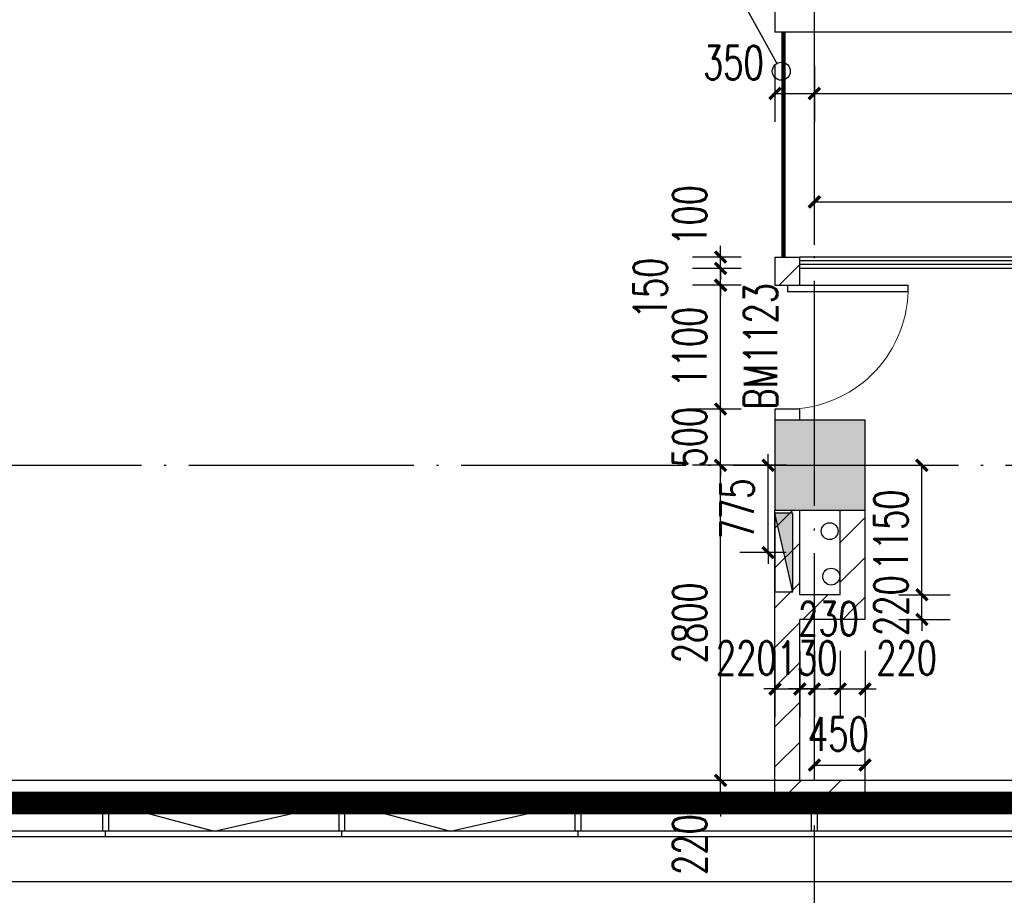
# Model space of a CAD drawing. Extents: x 797781 to 1255204, y 21234 to 1024248.
# Tile 433 of 656: x 923045 to 931796, y 468822 to 476603. Entities that reach past the tile are written whole.
import ezdxf

# ---------------------------------------------------------------- set-up
doc = ezdxf.new("R2010")
doc.units = 0
doc.header["$LTSCALE"] = 1000
doc.header["$MEASUREMENT"] = 0
for name, pattern in [('( Hidden )', [0.375, 0.25, -0.125]), ('230303生产综合楼-平面图_t8$0$DOTE', [2.42, 2, -0.2, 0.02, -0.2]), ('__DASH', [0.35, 0.25, -0.1])]:
    doc.linetypes.add(name, pattern=pattern)
for name, color, linetype in [('230303生产综合楼-平面图_t8$0$3T_WOOD', 21, 'Continuous'), ('230303生产综合楼-平面图_t8$0$A-WALL-CURTWALL', 4, 'Continuous'), ('230303生产综合楼-平面图_t8$0$COLUMN', 40, 'Continuous'), ('230303生产综合楼-平面图_t8$0$CURTWALL', 4, 'Continuous'), ('230303生产综合楼-平面图_t8$0$DIM_IDEN', 3, 'Continuous'), ('230303生产综合楼-平面图_t8$0$DOOR_FIRE', 4, 'Continuous'), ('230303生产综合楼-平面图_t8$0$DOTE', 1, '230303生产综合楼-平面图_t8$0$DOTE'), ('230303生产综合楼-平面图_t8$0$PUB_DIM', 3, 'Continuous'), ('230303生产综合楼-平面图_t8$0$PUB_HATCH', 8, 'Continuous'), ('230303生产综合楼-平面图_t8$0$STAIR', 2, 'Continuous'), ('230303生产综合楼-平面图_t8$0$VPIPE-雨水', 4, 'Continuous'), ('230303生产综合楼-平面图_t8$0$WALL', 40, 'Continuous'), ('230303生产综合楼-平面图_t8$0$WALL-MOVE', 6, 'Continuous'), ('230303生产综合楼-平面图_t8$0$WINDOW_TEXT', 7, 'Continuous'), ('230303生产综合楼-平面图_t8$0$看线', 115, 'Continuous'), ('CURTWALL', 4, 'Continuous'), ('DIM_SYMB', 3, 'Continuous'), ('EQUIP_消火栓', 7, 'Continuous'), ('PUB_HATCH', 8, 'Continuous'), ('VPIPE-消防', 1, 'Continuous'), ('防排烟', 7, 'Continuous')]:
    doc.layers.add(name, color=color, linetype=linetype)
doc.styles.add('230303生产综合楼-平面图_T8$0$_TCH_DIM_T3', font='SIMPLEX', dxfattribs={"width": 0.705882, "bigfont": 'GBCBIG'})
doc.styles.add('230303生产综合楼-平面图_t8$0$_TCH_WINDOW', font='SIMPLEX', dxfattribs={"height": 3.5, "bigfont": 'GBCBIG'})
doc.dimstyles.new('230303生产综合楼-平面图_T8$0$_TCH_ARCH&&100', dxfattribs={"dimtxt": 297.5, "dimasz": 100, "dimexe": 250, "dimexo": 300, "dimgap": 126.25, "dimtad": 1, "dimdec": 0, "dimzin": 0, "dimdsep": 46, "dimtxsty": '230303生产综合楼-平面图_T8$0$_TCH_DIM_T3', "dimblk": '230303生产综合楼-平面图_t8$0$_ArchTick', "dimcen": 0.09, "dimclrt": 7, "dimazin": 2, "dimtfac": 1, "dimtdec": 0, "dimtix": 1, "dimtmove": 2, "dimatfit": 3, "dimfxl": 1, "dimtolj": 1, "dimtzin": 0, "dimarcsym": 0})
pattern_1 = [(45, (0, 179.5), (-176.776766, 176.776766), [])]

# ---------------------------------------------------------------- blocks, each defined once
blk = doc.blocks.new('AQ4-5')
at = {"color": 6, "linetype": '__DASH', "ltscale": 4, "const_width": 200}
blk.add_lwpolyline([(1130261, 464963.4), (1130261, 461963.4), (1062726.5, 461963.4), (1037541.9, 464574.4)], dxfattribs=at)
at = {"layer": 'DIM_SYMB'}
blk.add_lwpolyline([(1068118.8, 460506.7, 0, 0, 0), (1065703.1, 460506.7, 0, 0, 0), (1065703.1, 461663.4, 80, 0, 0), (1065703.1, 461963.4, 0, 0, 0)], format="xyseb", dxfattribs=at)
blk = doc.blocks.new('230303生产综合楼-平面图_t8$0$_ArchTick')
at = {"color": 0, "linetype": 'ByBlock', "const_width": 0.3}
blk.add_lwpolyline([(-0.5, -0.5), (0.5, 0.5)], dxfattribs=at)
blk = doc.blocks.new('*D6320')
at = {"layer": '230303生产综合楼-平面图_t8$0$PUB_DIM', "color": 0, "lineweight": -2, "transparency": 16777216}
for p, q in [((1057176.3, 265599.5), (1057176.3, 265699.5)), ((1057336.1, 265599.5), (1056926.3, 265599.5)), ((1057176.3, 264824.5), (1057176.3, 265599.5)), ((1057336.1, 264824.5), (1056926.3, 264824.5)), ((1057176.3, 264824.5), (1057176.3, 264724.5))]:
    blk.add_line(p, q, dxfattribs=at)
at = {"layer": 'Defpoints', "color": 0, "transparency": 16777216}
for p in [(1057176.3, 265599.5), (1057636.1, 265599.5), (1057636.1, 264824.5)]:
    blk.add_point(p, dxfattribs=at)
at = {"layer": '230303生产综合楼-平面图_t8$0$PUB_DIM', "color": 0, "lineweight": -2, "transparency": 16777216, "xscale": 100, "yscale": 100, "zscale": 100}
for p, rotation in [((1057176.3, 265599.5), 270), ((1057176.3, 264824.5), 90)]:
    blk.add_blockref('230303生产综合楼-平面图_t8$0$_ArchTick', p, dxfattribs=dict(at, rotation=rotation))
at = {"layer": '230303生产综合楼-平面图_t8$0$PUB_DIM', "color": 7, "transparency": 16777216, "insert": (1056901.3, 265212), "char_height": 297.5, "attachment_point": 5, "rotation": 90, "style": '230303生产综合楼-平面图_T8$0$_TCH_DIM_T3'}
blk.add_mtext('\\A1;775', dxfattribs=at)
blk = doc.blocks.new('$TwtSys$00000434')
for p, q in [((-0.5, 0.5), (-0.5, -0.5)), ((-0.5, -0.5), (0.5, 0.5)), ((0.5, 0.5), (-0.5, 0.5)), ((0.5, -0.5), (0.5, 0.5)), ((-0.5, -0.5), (0.5, -0.5))]:
    blk.add_line(p, q)
blk.add_solid([(0.5, -0.5), (0.5, 0.5), (-0.5, -0.5)])
blk = doc.blocks.new('230303生产综合楼-平面图_t8$0$3WLGJ')
at = {"layer": '230303生产综合楼-平面图_t8$0$3T_WOOD'}
for points in [[(1047191.3, 172271.9), (1047141.3, 172271.9), (1047141.3, 172521.9), (1047191.3, 172521.9)], [(1049291.3, 172271.9), (1049241.3, 172271.9), (1049241.3, 172521.9), (1049291.3, 172521.9)], [(1051391.3, 172271.9), (1051341.3, 172271.9), (1051341.3, 172521.9), (1051391.3, 172521.9)], [(1053491.3, 172271.9), (1053441.3, 172271.9), (1053441.3, 172521.9), (1053491.3, 172521.9)]]:
    blk.add_lwpolyline(points, close=True, dxfattribs=at)
for points in [[(1047166.3, 172221.9), (1047166.3, 172271.9)], [(1049266.3, 172221.9), (1049266.3, 172271.9)], [(1051366.3, 172221.9), (1051366.3, 172271.9)], [(1053466.3, 172221.9), (1053466.3, 172271.9)]]:
    blk.add_lwpolyline(points, dxfattribs=at)
blk = doc.blocks.new('*D6247')
at = {"layer": '230303生产综合楼-平面图_t8$0$PUB_DIM', "color": 0, "lineweight": -2, "transparency": 16777216}
for p, q in [((756298.3, 178498.9), (756298.3, 178002.5)), ((756648.3, 178498.9), (756648.3, 178002.5)), ((756298.3, 178252.5), (756648.3, 178252.5))]:
    blk.add_line(p, q, dxfattribs=at)
at = {"layer": 'Defpoints', "color": 0, "transparency": 16777216}
for p in [(756298.3, 178798.9), (756648.3, 178798.9), (756648.3, 178252.5)]:
    blk.add_point(p, dxfattribs=at)
at = {"layer": '230303生产综合楼-平面图_t8$0$PUB_DIM', "color": 0, "lineweight": -2, "transparency": 16777216, "xscale": 100, "yscale": 100, "zscale": 100, "rotation": 180}
blk.add_blockref('230303生产综合楼-平面图_t8$0$_ArchTick', (756298.3, 178252.5), dxfattribs=at)
at = {"layer": '230303生产综合楼-平面图_t8$0$PUB_DIM', "color": 0, "lineweight": -2, "transparency": 16777216, "xscale": 100, "yscale": 100, "zscale": 100}
blk.add_blockref('230303生产综合楼-平面图_t8$0$_ArchTick', (756648.3, 178252.5), dxfattribs=at)
at = {"layer": '230303生产综合楼-平面图_t8$0$PUB_DIM', "color": 7, "transparency": 16777216, "insert": (755928.3, 178527.5), "char_height": 297.5, "attachment_point": 5, "style": '230303生产综合楼-平面图_T8$0$_TCH_DIM_T3'}
blk.add_mtext('\\A1;350', dxfattribs=at)
blk = doc.blocks.new('*D6248')
at = {"layer": '230303生产综合楼-平面图_t8$0$PUB_DIM', "color": 0, "lineweight": -2, "transparency": 16777216}
for p, q in [((756648.3, 178498.9), (756648.3, 178002.5)), ((765048.3, 178498.9), (765048.3, 178002.5)), ((756648.3, 178252.5), (765048.3, 178252.5))]:
    blk.add_line(p, q, dxfattribs=at)
at = {"layer": 'Defpoints', "color": 0, "transparency": 16777216}
for p in [(756648.3, 178798.9), (765048.3, 178798.9), (765048.3, 178252.5)]:
    blk.add_point(p, dxfattribs=at)
at = {"layer": '230303生产综合楼-平面图_t8$0$PUB_DIM', "color": 0, "lineweight": -2, "transparency": 16777216, "xscale": 100, "yscale": 100, "zscale": 100, "rotation": 180}
blk.add_blockref('230303生产综合楼-平面图_t8$0$_ArchTick', (756648.3, 178252.5), dxfattribs=at)
at = {"layer": '230303生产综合楼-平面图_t8$0$PUB_DIM', "color": 0, "lineweight": -2, "transparency": 16777216, "xscale": 100, "yscale": 100, "zscale": 100}
blk.add_blockref('230303生产综合楼-平面图_t8$0$_ArchTick', (765048.3, 178252.5), dxfattribs=at)
at = {"layer": '230303生产综合楼-平面图_t8$0$PUB_DIM', "color": 7, "transparency": 16777216, "insert": (760848.3, 178527.5), "char_height": 297.5, "attachment_point": 5, "style": '230303生产综合楼-平面图_T8$0$_TCH_DIM_T3'}
blk.add_mtext('\\A1;8400', dxfattribs=at)
blk = doc.blocks.new('*D1586')
at = {"layer": '230303生产综合楼-平面图_t8$0$PUB_DIM', "color": 0, "lineweight": -2, "transparency": 16777216}
for p, q in [((930108, 469841.8), (930108, 470230)), ((930558, 469841.8), (930558, 470230)), ((930108, 469980), (930558, 469980))]:
    blk.add_line(p, q, dxfattribs=at)
at = {"layer": 'Defpoints', "color": 0, "transparency": 16777216}
for p in [(930558, 469980), (930108, 469541.8), (930558, 469541.8)]:
    blk.add_point(p, dxfattribs=at)
at = {"layer": '230303生产综合楼-平面图_t8$0$PUB_DIM', "color": 0, "lineweight": -2, "transparency": 16777216, "xscale": 100, "yscale": 100, "zscale": 100}
for p, rotation in [((930108, 469980), 180.0000601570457), ((930558, 469980), 6.01570457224e-05)]:
    blk.add_blockref('230303生产综合楼-平面图_t8$0$_ArchTick', p, dxfattribs=dict(at, rotation=rotation))
at = {"layer": '230303生产综合楼-平面图_t8$0$PUB_DIM', "color": 7, "transparency": 16777216, "insert": (930321, 470255), "char_height": 297.5, "attachment_point": 5, "rotation": 0.00006, "style": '230303生产综合楼-平面图_T8$0$_TCH_DIM_T3'}
blk.add_mtext('\\A1;450', dxfattribs=at)
blk = doc.blocks.new('*D1599')
at = {"layer": '230303生产综合楼-平面图_t8$0$PUB_DIM', "color": 0, "lineweight": -2, "transparency": 16777216}
for p, q in [((930108, 474603.4), (930108, 475234)), ((934418, 474603.4), (934418, 475234)), ((930108, 474984), (934418, 474984))]:
    blk.add_line(p, q, dxfattribs=at)
at = {"layer": 'Defpoints', "color": 0, "transparency": 16777216}
for p in [(934418, 474984), (930108, 474303.4), (934418, 474303.4)]:
    blk.add_point(p, dxfattribs=at)
at = {"layer": '230303生产综合楼-平面图_t8$0$PUB_DIM', "color": 0, "lineweight": -2, "transparency": 16777216, "xscale": 100, "yscale": 100, "zscale": 100, "rotation": 180}
blk.add_blockref('230303生产综合楼-平面图_t8$0$_ArchTick', (930108, 474984), dxfattribs=at)
at = {"layer": '230303生产综合楼-平面图_t8$0$PUB_DIM', "color": 0, "lineweight": -2, "transparency": 16777216, "xscale": 100, "yscale": 100, "zscale": 100}
blk.add_blockref('230303生产综合楼-平面图_t8$0$_ArchTick', (934418, 474984), dxfattribs=at)
at = {"layer": '230303生产综合楼-平面图_t8$0$PUB_DIM', "color": 7, "transparency": 16777216, "insert": (932263, 475259), "char_height": 297.5, "attachment_point": 5, "style": '230303生产综合楼-平面图_T8$0$_TCH_DIM_T3'}
blk.add_mtext('\\A1;4310', dxfattribs=at)
blk = doc.blocks.new('*D1612')
at = {"layer": '230303生产综合楼-平面图_t8$0$PUB_DIM', "color": 0, "lineweight": -2, "transparency": 16777216}
for p, q in [((929758, 470993.2), (929758, 470405.6)), ((929978, 470993.2), (929978, 470405.6)), ((929758, 470655.6), (929658, 470655.6)), ((929758, 470655.6), (929978, 470655.6)), ((929978, 470655.6), (930078, 470655.6))]:
    blk.add_line(p, q, dxfattribs=at)
at = {"layer": 'Defpoints', "color": 0, "transparency": 16777216}
for p in [(929758, 471293.2), (929978, 471293.2), (929978, 470655.6)]:
    blk.add_point(p, dxfattribs=at)
at = {"layer": '230303生产综合楼-平面图_t8$0$PUB_DIM', "color": 0, "lineweight": -2, "transparency": 16777216, "xscale": 100, "yscale": 100, "zscale": 100}
blk.add_blockref('230303生产综合楼-平面图_t8$0$_ArchTick', (929758, 470655.6), dxfattribs=at)
at = {"layer": '230303生产综合楼-平面图_t8$0$PUB_DIM', "color": 0, "lineweight": -2, "transparency": 16777216, "xscale": 100, "yscale": 100, "zscale": 100, "rotation": 180}
blk.add_blockref('230303生产综合楼-平面图_t8$0$_ArchTick', (929978, 470655.6), dxfattribs=at)
at = {"layer": '230303生产综合楼-平面图_t8$0$PUB_DIM', "color": 7, "transparency": 16777216, "insert": (929502.8, 470930.6), "char_height": 297.5, "attachment_point": 5, "style": '230303生产综合楼-平面图_T8$0$_TCH_DIM_T3'}
blk.add_mtext('\\A1;220', dxfattribs=at)
blk = doc.blocks.new('*D1613')
at = {"layer": '230303生产综合楼-平面图_t8$0$PUB_DIM', "color": 0, "lineweight": -2, "transparency": 16777216}
for p, q in [((929978, 470993.2), (929978, 470405.6)), ((930108, 470993.2), (930108, 470405.6)), ((929978, 470655.6), (929878, 470655.6)), ((929978, 470655.6), (930108, 470655.6)), ((930108, 470655.6), (930208, 470655.6))]:
    blk.add_line(p, q, dxfattribs=at)
at = {"layer": 'Defpoints', "color": 0, "transparency": 16777216}
for p in [(929978, 471293.2), (930108, 471293.2), (930108, 470655.6)]:
    blk.add_point(p, dxfattribs=at)
at = {"layer": '230303生产综合楼-平面图_t8$0$PUB_DIM', "color": 0, "lineweight": -2, "transparency": 16777216, "xscale": 100, "yscale": 100, "zscale": 100}
blk.add_blockref('230303生产综合楼-平面图_t8$0$_ArchTick', (929978, 470655.6), dxfattribs=at)
at = {"layer": '230303生产综合楼-平面图_t8$0$PUB_DIM', "color": 0, "lineweight": -2, "transparency": 16777216, "xscale": 100, "yscale": 100, "zscale": 100, "rotation": 180}
blk.add_blockref('230303生产综合楼-平面图_t8$0$_ArchTick', (930108, 470655.6), dxfattribs=at)
at = {"layer": '230303生产综合楼-平面图_t8$0$PUB_DIM', "color": 7, "transparency": 16777216, "insert": (930043, 470930.6), "char_height": 297.5, "attachment_point": 5, "style": '230303生产综合楼-平面图_T8$0$_TCH_DIM_T3'}
blk.add_mtext('\\A1;130', dxfattribs=at)
blk = doc.blocks.new('*D1614')
at = {"layer": '230303生产综合楼-平面图_t8$0$PUB_DIM', "color": 0, "lineweight": -2, "transparency": 16777216}
for p, q in [((930108, 470993.2), (930108, 470405.6)), ((930338, 470993.2), (930338, 470405.6)), ((930108, 470655.6), (930008, 470655.6)), ((930108, 470655.6), (930338, 470655.6)), ((930338, 470655.6), (930438, 470655.6))]:
    blk.add_line(p, q, dxfattribs=at)
at = {"layer": 'Defpoints', "color": 0, "transparency": 16777216}
for p in [(930108, 471293.2), (930338, 471293.2), (930338, 470655.6)]:
    blk.add_point(p, dxfattribs=at)
at = {"layer": '230303生产综合楼-平面图_t8$0$PUB_DIM', "color": 0, "lineweight": -2, "transparency": 16777216, "xscale": 100, "yscale": 100, "zscale": 100}
blk.add_blockref('230303生产综合楼-平面图_t8$0$_ArchTick', (930108, 470655.6), dxfattribs=at)
at = {"layer": '230303生产综合楼-平面图_t8$0$PUB_DIM', "color": 0, "lineweight": -2, "transparency": 16777216, "xscale": 100, "yscale": 100, "zscale": 100, "rotation": 180}
blk.add_blockref('230303生产综合楼-平面图_t8$0$_ArchTick', (930338, 470655.6), dxfattribs=at)
at = {"layer": '230303生产综合楼-平面图_t8$0$PUB_DIM', "color": 7, "transparency": 16777216, "insert": (930233, 471280.6), "char_height": 297.5, "attachment_point": 5, "style": '230303生产综合楼-平面图_T8$0$_TCH_DIM_T3'}
blk.add_mtext('\\A1;230', dxfattribs=at)
blk = doc.blocks.new('*D1615')
at = {"layer": '230303生产综合楼-平面图_t8$0$PUB_DIM', "color": 0, "lineweight": -2, "transparency": 16777216}
for p, q in [((930338, 470993.2), (930338, 470405.6)), ((930558, 470993.2), (930558, 470405.6)), ((930338, 470655.6), (930238, 470655.6)), ((930338, 470655.6), (930558, 470655.6)), ((930558, 470655.6), (930658, 470655.6))]:
    blk.add_line(p, q, dxfattribs=at)
at = {"layer": 'Defpoints', "color": 0, "transparency": 16777216}
for p in [(930338, 471293.2), (930558, 471293.2), (930558, 470655.6)]:
    blk.add_point(p, dxfattribs=at)
at = {"layer": '230303生产综合楼-平面图_t8$0$PUB_DIM', "color": 0, "lineweight": -2, "transparency": 16777216, "xscale": 100, "yscale": 100, "zscale": 100}
blk.add_blockref('230303生产综合楼-平面图_t8$0$_ArchTick', (930338, 470655.6), dxfattribs=at)
at = {"layer": '230303生产综合楼-平面图_t8$0$PUB_DIM', "color": 0, "lineweight": -2, "transparency": 16777216, "xscale": 100, "yscale": 100, "zscale": 100, "rotation": 180}
blk.add_blockref('230303生产综合楼-平面图_t8$0$_ArchTick', (930558, 470655.6), dxfattribs=at)
at = {"layer": '230303生产综合楼-平面图_t8$0$PUB_DIM', "color": 7, "transparency": 16777216, "insert": (930928, 470930.6), "char_height": 297.5, "attachment_point": 5, "style": '230303生产综合楼-平面图_T8$0$_TCH_DIM_T3'}
blk.add_mtext('\\A1;220', dxfattribs=at)
blk = doc.blocks.new('*D1616')
at = {"layer": '230303生产综合楼-平面图_t8$0$PUB_DIM', "color": 0, "lineweight": -2, "transparency": 16777216}
for p, q in [((931063.9, 471493.2), (931063.9, 471593.2)), ((930858, 471493.2), (931313.9, 471493.2)), ((931063.9, 471273.2), (931063.9, 471493.2)), ((930858, 471273.2), (931313.9, 471273.2)), ((931063.9, 471273.2), (931063.9, 471173.2))]:
    blk.add_line(p, q, dxfattribs=at)
at = {"layer": 'Defpoints', "color": 0, "transparency": 16777216}
for p in [(930558, 471493.2), (931063.9, 471493.2), (930558, 471273.2)]:
    blk.add_point(p, dxfattribs=at)
at = {"layer": '230303生产综合楼-平面图_t8$0$PUB_DIM', "color": 0, "lineweight": -2, "transparency": 16777216, "xscale": 100, "yscale": 100, "zscale": 100}
for p, rotation in [((931063.9, 471493.2), 269.9997036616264), ((931063.9, 471273.2), 89.9997036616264)]:
    blk.add_blockref('230303生产综合楼-平面图_t8$0$_ArchTick', p, dxfattribs=dict(at, rotation=rotation))
at = {"layer": '230303生产综合楼-平面图_t8$0$PUB_DIM', "color": 7, "transparency": 16777216, "insert": (930788.9, 471396.1), "char_height": 297.5, "attachment_point": 5, "rotation": 89.9997, "style": '230303生产综合楼-平面图_T8$0$_TCH_DIM_T3'}
blk.add_mtext('\\A1;220', dxfattribs=at)
blk = doc.blocks.new('*D1617')
at = {"layer": '230303生产综合楼-平面图_t8$0$PUB_DIM', "color": 0, "lineweight": -2, "transparency": 16777216}
for p, q in [((930858, 472643.2), (931313.9, 472643.2)), ((931063.9, 471493.2), (931063.9, 472643.2)), ((930858, 471493.2), (931313.9, 471493.2))]:
    blk.add_line(p, q, dxfattribs=at)
at = {"layer": 'Defpoints', "color": 0, "transparency": 16777216}
for p in [(930558, 472643.2), (931063.9, 472643.2), (930558, 471493.2)]:
    blk.add_point(p, dxfattribs=at)
at = {"layer": '230303生产综合楼-平面图_t8$0$PUB_DIM', "color": 0, "lineweight": -2, "transparency": 16777216, "xscale": 100, "yscale": 100, "zscale": 100}
for p, rotation in [((931063.9, 472643.2), 89.9997036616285), ((931063.9, 471493.2), 269.9997036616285)]:
    blk.add_blockref('230303生产综合楼-平面图_t8$0$_ArchTick', p, dxfattribs=dict(at, rotation=rotation))
at = {"layer": '230303生产综合楼-平面图_t8$0$PUB_DIM', "color": 7, "transparency": 16777216, "insert": (930788.9, 472068.2), "char_height": 297.5, "attachment_point": 5, "rotation": 89.9997, "style": '230303生产综合楼-平面图_T8$0$_TCH_DIM_T3'}
blk.add_mtext('\\A1;1150', dxfattribs=at)
blk = doc.blocks.new('*D1618')
at = {"layer": '230303生产综合楼-平面图_t8$0$PUB_DIM', "color": 0, "lineweight": -2, "transparency": 16777216}
for p, q in [((929274.4, 474493.2), (929274.4, 474593.2)), ((929458.3, 474493.2), (929024.4, 474493.3)), ((929274.4, 474393.2), (929274.4, 474493.2)), ((929458.3, 474393.2), (929024.4, 474393.3)), ((929274.4, 474393.2), (929274.4, 474293.2))]:
    blk.add_line(p, q, dxfattribs=at)
at = {"layer": 'Defpoints', "color": 0, "transparency": 16777216}
for p in [(929274.4, 474493.2), (929758.3, 474493.2), (929758.3, 474393.2)]:
    blk.add_point(p, dxfattribs=at)
at = {"layer": '230303生产综合楼-平面图_t8$0$PUB_DIM', "color": 0, "lineweight": -2, "transparency": 16777216, "xscale": 100, "yscale": 100, "zscale": 100}
for p, rotation in [((929274.4, 474493.2), 269.996712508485), ((929274.4, 474393.2), 89.99671250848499)]:
    blk.add_blockref('230303生产综合楼-平面图_t8$0$_ArchTick', p, dxfattribs=dict(at, rotation=rotation))
at = {"layer": '230303生产综合楼-平面图_t8$0$PUB_DIM', "color": 7, "transparency": 16777216, "insert": (928999.4, 474863.3), "char_height": 297.5, "attachment_point": 5, "rotation": 89.99671, "style": '230303生产综合楼-平面图_T8$0$_TCH_DIM_T3'}
blk.add_mtext('\\A1;100', dxfattribs=at)
blk = doc.blocks.new('*D1619')
at = {"layer": '230303生产综合楼-平面图_t8$0$PUB_DIM', "color": 0, "lineweight": -2, "transparency": 16777216}
for p, q in [((929274.4, 474393.2), (929274.4, 474493.2)), ((929458.3, 474393.2), (929024.4, 474393.3)), ((929274.4, 474243.2), (929274.4, 474393.2)), ((929458.3, 474243.2), (929024.4, 474243.2)), ((929274.4, 474243.2), (929274.4, 474143.2))]:
    blk.add_line(p, q, dxfattribs=at)
at = {"layer": 'Defpoints', "color": 0, "transparency": 16777216}
for p in [(929274.4, 474393.2), (929758.3, 474393.2), (929758.3, 474243.2)]:
    blk.add_point(p, dxfattribs=at)
at = {"layer": '230303生产综合楼-平面图_t8$0$PUB_DIM', "color": 0, "lineweight": -2, "transparency": 16777216, "xscale": 100, "yscale": 100, "zscale": 100}
for p, rotation in [((929274.4, 474393.2), 269.9967125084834), ((929274.4, 474243.2), 89.99671250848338)]:
    blk.add_blockref('230303生产综合楼-平面图_t8$0$_ArchTick', p, dxfattribs=dict(at, rotation=rotation))
at = {"layer": '230303生产综合楼-平面图_t8$0$PUB_DIM', "color": 7, "transparency": 16777216, "insert": (928649.4, 474218.3), "char_height": 297.5, "attachment_point": 5, "rotation": 89.99671, "style": '230303生产综合楼-平面图_T8$0$_TCH_DIM_T3'}
blk.add_mtext('\\A1;150', dxfattribs=at)
blk = doc.blocks.new('*D1620')
at = {"layer": '230303生产综合楼-平面图_t8$0$PUB_DIM', "color": 0, "lineweight": -2, "transparency": 16777216}
for p, q in [((929458.3, 474243.2), (929024.4, 474243.2)), ((929274.3, 473143.2), (929274.4, 474243.2)), ((929458.2, 473143.2), (929024.3, 473143.2))]:
    blk.add_line(p, q, dxfattribs=at)
at = {"layer": 'Defpoints', "color": 0, "transparency": 16777216}
for p in [(929274.4, 474243.2), (929758.3, 474243.2), (929758.2, 473143.2)]:
    blk.add_point(p, dxfattribs=at)
at = {"layer": '230303生产综合楼-平面图_t8$0$PUB_DIM', "color": 0, "lineweight": -2, "transparency": 16777216, "xscale": 100, "yscale": 100, "zscale": 100}
for p, rotation in [((929274.4, 474243.2), 89.99671250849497), ((929274.3, 473143.2), 269.996712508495)]:
    blk.add_blockref('230303生产综合楼-平面图_t8$0$_ArchTick', p, dxfattribs=dict(at, rotation=rotation))
at = {"layer": '230303生产综合楼-平面图_t8$0$PUB_DIM', "color": 7, "transparency": 16777216, "insert": (928999.4, 473693.2), "char_height": 297.5, "attachment_point": 5, "rotation": 89.99671, "style": '230303生产综合楼-平面图_T8$0$_TCH_DIM_T3'}
blk.add_mtext('\\A1;1100', dxfattribs=at)
blk = doc.blocks.new('*D1621')
at = {"layer": '230303生产综合楼-平面图_t8$0$PUB_DIM', "color": 0, "lineweight": -2, "transparency": 16777216}
for p, q in [((929274.3, 473143.2), (929274.3, 473243.2)), ((929458.2, 473143.2), (929024.3, 473143.2)), ((929274.3, 472643.2), (929274.3, 473143.2)), ((929458.2, 472643.2), (929024.3, 472643.2)), ((929274.3, 472643.2), (929274.3, 472543.2))]:
    blk.add_line(p, q, dxfattribs=at)
at = {"layer": 'Defpoints', "color": 0, "transparency": 16777216}
for p in [(929274.3, 473143.2), (929758.2, 473143.2), (929758.2, 472643.2)]:
    blk.add_point(p, dxfattribs=at)
at = {"layer": '230303生产综合楼-平面图_t8$0$PUB_DIM', "color": 0, "lineweight": -2, "transparency": 16777216, "xscale": 100, "yscale": 100, "zscale": 100}
for p, rotation in [((929274.3, 473143.2), 269.9967125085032), ((929274.3, 472643.2), 89.99671250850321)]:
    blk.add_blockref('230303生产综合楼-平面图_t8$0$_ArchTick', p, dxfattribs=dict(at, rotation=rotation))
at = {"layer": '230303生产综合楼-平面图_t8$0$PUB_DIM', "color": 7, "transparency": 16777216, "insert": (928999.3, 472893.2), "char_height": 297.5, "attachment_point": 5, "rotation": 89.99671, "style": '230303生产综合楼-平面图_T8$0$_TCH_DIM_T3'}
blk.add_mtext('\\A1;500', dxfattribs=at)
blk = doc.blocks.new('*D1622')
at = {"layer": '230303生产综合楼-平面图_t8$0$PUB_DIM', "color": 0, "lineweight": -2, "transparency": 16777216}
for p, q in [((929458.2, 472643.2), (929024.3, 472643.2)), ((929274.1, 469843.2), (929274.3, 472643.2)), ((929458, 469843.2), (929024.1, 469843.2))]:
    blk.add_line(p, q, dxfattribs=at)
at = {"layer": 'Defpoints', "color": 0, "transparency": 16777216}
for p in [(929274.3, 472643.2), (929758.2, 472643.2), (929758, 469843.2)]:
    blk.add_point(p, dxfattribs=at)
at = {"layer": '230303生产综合楼-平面图_t8$0$PUB_DIM', "color": 0, "lineweight": -2, "transparency": 16777216, "xscale": 100, "yscale": 100, "zscale": 100}
for p, rotation in [((929274.3, 472643.2), 89.99671250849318), ((929274.1, 469843.2), 269.9967125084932)]:
    blk.add_blockref('230303生产综合楼-平面图_t8$0$_ArchTick', p, dxfattribs=dict(at, rotation=rotation))
at = {"layer": '230303生产综合楼-平面图_t8$0$PUB_DIM', "color": 7, "transparency": 16777216, "insert": (928999.2, 471243.2), "char_height": 297.5, "attachment_point": 5, "rotation": 89.99671, "style": '230303生产综合楼-平面图_T8$0$_TCH_DIM_T3'}
blk.add_mtext('\\A1;2800', dxfattribs=at)
blk = doc.blocks.new('*D1623')
at = {"layer": '230303生产综合楼-平面图_t8$0$PUB_DIM', "color": 0, "lineweight": -2, "transparency": 16777216}
for p, q in [((929274.1, 469843.2), (929274.1, 469943.2)), ((929458, 469843.2), (929024.1, 469843.2)), ((929274.1, 469623.2), (929274.1, 469843.2)), ((929458, 469623.2), (929024.1, 469623.2)), ((929274.1, 469623.2), (929274.1, 469523.2))]:
    blk.add_line(p, q, dxfattribs=at)
at = {"layer": 'Defpoints', "color": 0, "transparency": 16777216}
for p in [(929274.1, 469843.2), (929758, 469843.2), (929758, 469623.2)]:
    blk.add_point(p, dxfattribs=at)
at = {"layer": '230303生产综合楼-平面图_t8$0$PUB_DIM', "color": 0, "lineweight": -2, "transparency": 16777216, "xscale": 100, "yscale": 100, "zscale": 100}
for p, rotation in [((929274.1, 469843.2), 269.9967125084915), ((929274.1, 469623.2), 89.99671250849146)]:
    blk.add_blockref('230303生产综合楼-平面图_t8$0$_ArchTick', p, dxfattribs=dict(at, rotation=rotation))
at = {"layer": '230303生产综合楼-平面图_t8$0$PUB_DIM', "color": 7, "transparency": 16777216, "insert": (928999.1, 469273.2), "char_height": 297.5, "attachment_point": 5, "rotation": 89.99671, "style": '230303生产综合楼-平面图_T8$0$_TCH_DIM_T3'}
blk.add_mtext('\\A1;220', dxfattribs=at)
blk = doc.blocks.new('230303生产综合楼-平面图_t8$0$$DorLib2D$00000001')
for p, q in [((0.45, 0.975), (0.5, 0.975)), ((0.45, 0), (0.45, 0.975)), ((0.5, 0), (0.5, 0.975)), ((0.5, 0), (0.45, 0))]:
    blk.add_line(p, q)
at = {"lineweight": 13}
blk.add_arc((0.475, 0), 0.975, 91.46928, 180, dxfattribs=at)
blk = doc.blocks.new('_FZH')
blk.add_lwpolyline([(-0.5, -0.5), (0.5, -0.5), (0.5, 0.5), (-0.5, 0.5)], close=True)
at = {"layer": 'PUB_HATCH'}
blk.add_solid([(-0.5, -0.5), (0.5, -0.5), (-0.5, 0.5), (0.5, 0.5)], dxfattribs=at)
blk = doc.blocks.new('230303生产综合楼-平面图_t8$0$4-XHS')
at = {"layer": '230303生产综合楼-平面图_t8$0$VPIPE-雨水'}
blk.add_circle((1057723.5, 265014.8), 75, dxfattribs=at)
at = {"layer": 'VPIPE-消防'}
blk.add_circle((1057737.7, 264610.6), 75, dxfattribs=at)
at = {"layer": 'EQUIP_消火栓', "xscale": -700, "yscale": -160, "zscale": 700, "rotation": 270.0000000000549}
blk.add_blockref('$TwtSys$00000434', (1057317.6, 264825.6), dxfattribs=at)
at = {"layer": '230303生产综合楼-平面图_t8$0$PUB_DIM'}
dim = blk.add_aligned_dim(p1=(1057636.1, 264824.5), p2=(1057636.1, 265599.5), distance=459.8, dimstyle='230303生产综合楼-平面图_T8$0$_TCH_ARCH&&100', dxfattribs=at)
dim.commit()
dim.dimension.update_dxf_attribs({"geometry": '*D6320', "text_midpoint": (1056901.3, 265212)})
blk = doc.blocks.new('230303生产综合楼-平面图_t8$0$WSJ-1')
at = {"layer": '230303生产综合楼-平面图_t8$0$WALL'}
for p in [(756298.3, 183299), (761198.3, 178798.9)]:
    blk.add_line(p, (756298.3, 178798.9), dxfattribs=at)
at = {"layer": '230303生产综合楼-平面图_t8$0$PUB_DIM'}
dim = blk.add_linear_dim(base=(756648.3, 178252.5), p1=(756298.3, 178798.9), p2=(756648.3, 178798.9), angle=360, dimstyle='230303生产综合楼-平面图_T8$0$_TCH_ARCH&&100', dxfattribs=at)
dim.commit()
dim.dimension.update_dxf_attribs({"geometry": '*D6247', "text_midpoint": (755928.3, 178527.5), "dimtype": 161})
dim = blk.add_aligned_dim(p1=(756648.3, 178798.9), p2=(765048.3, 178798.9), distance=-546.5, dimstyle='230303生产综合楼-平面图_T8$0$_TCH_ARCH&&100', dxfattribs=at)
dim.commit()
dim.dimension.update_dxf_attribs({"geometry": '*D6248', "text_midpoint": (760848.3, 178527.5)})

msp = doc.modelspace()

# ---------------------------------------------------------------- hatches: boundary and pattern name
at = {"layer": '230303生产综合楼-平面图_t8$0$PUB_HATCH'}
h = msp.add_hatch(dxfattribs=at)
h.set_pattern_fill('普通砖', color=256, scale=100, style=0)
h.set_pattern_definition(pattern_1)
h.paths.add_polyline_path([(929758, 474293.2), (929758, 474243.2), (929978, 474243.2), (929978, 474493.2)])
h = msp.add_hatch(dxfattribs=at)
h.set_pattern_fill('普通砖', color=256, scale=100, style=0)
h.set_pattern_definition(pattern_1)
h.paths.add_polyline_path([(929758, 474293.2), (929758, 474293.2), (929978, 474493.2), (929758, 474493.2)])
h = msp.add_hatch(dxfattribs=at)
h.set_pattern_fill('普通砖', color=256, scale=100, style=0)
h.set_pattern_definition(pattern_1)
h.paths.add_polyline_path([(929758, 473043.2), (929978, 473043.2), (929978, 473143.2), (929758, 473143.2)])
h = msp.add_hatch(dxfattribs=at)
h.set_pattern_fill('普通砖', color=256, scale=100, style=0)
h.set_pattern_definition(pattern_1)
h.paths.add_polyline_path([(929978, 472243.2), (929758, 472243.2), (929758, 471393.2), (929904.7, 471386.5), (929978, 471493.2)])
h = msp.add_hatch(dxfattribs=at)
h.set_pattern_fill('普通砖', color=256, scale=100, style=0)
h.set_pattern_definition(pattern_1)
h.paths.add_polyline_path([(930558, 472243.2), (930338, 472243.2), (930338, 471493.2), (930558, 471273.2)])
h = msp.add_hatch(dxfattribs=at)
h.set_pattern_fill('普通砖', color=256, scale=100, style=0)
h.set_pattern_definition(pattern_1)
h.paths.add_polyline_path([(930558, 471273.2), (930338, 471493.2), (929978, 471493.2), (929904.7, 471386.5), (929978, 471273.2)])
h = msp.add_hatch(dxfattribs=at)
h.set_pattern_fill('普通砖', color=256, scale=100, style=0)
h.set_pattern_definition(pattern_1)
h.paths.add_polyline_path([(929758, 469623.2), (929978, 469843.2), (929978, 471273.2), (929904.7, 471386.5), (929758, 471393.2)])
h = msp.add_hatch(dxfattribs=at)
h.set_pattern_fill('普通砖', color=256, scale=100, style=0)
h.set_pattern_definition(pattern_1)
h.paths.add_polyline_path([(930558, 469843.2), (929978, 469843.2), (929758, 469623.2), (930558, 469623.2)])

# ---------------------------------------------------------------- linework, layer by layer
at = {"layer": '230303生产综合楼-平面图_t8$0$A-WALL-CURTWALL'}
msp.add_line((929758, 469643.2), (929958, 469643.2), dxfattribs=at)
at = {"layer": '230303生产综合楼-平面图_t8$0$CURTWALL'}
for points in [[(895858, 495426.4), (921708, 492743.2), (989558, 492743.2), (989558, 469343.2), (921708, 469343.2), (895858, 472023.1)], [(895908, 495370.9), (921705.4, 492693.2), (989508, 492693.2), (989508, 469393.2), (921710.6, 469393.2), (895908, 472068.2)], [(896158, 495093.7), (921692.5, 492443.2), (989258, 492443.2), (989258, 469643.2), (921723.5, 469643.2), (896158, 472293.6)]]:
    msp.add_lwpolyline(points, close=True, dxfattribs=at)
for points in [[(923833, 469643.2), (924774.8, 469393.2), (925883, 469643.2)], [(925933, 469643.2), (926874.8, 469393.2), (927983, 469643.2)]]:
    msp.add_lwpolyline(points, dxfattribs=at)
at = {"layer": '230303生产综合楼-平面图_t8$0$DIM_IDEN'}
msp.add_line((929775.5, 476215.6), (929077.2, 477476.6), dxfattribs=at)
msp.add_circle((929814.2, 476145.6), 80, dxfattribs=at)
at = {"layer": '230303生产综合楼-平面图_t8$0$DOTE'}
for p, q in [((930108, 467443.2), (930108, 495443.2)), ((895508, 472643.2), (988908, 472643.2))]:
    msp.add_line(p, q, dxfattribs=at)
at = {"layer": '230303生产综合楼-平面图_t8$0$PUB_HATCH', "color": 8}
msp.add_lwpolyline([(989058, 476443.2), (989058, 469843.2), (921733.9, 469843.2), (896358, 472473.9)], dxfattribs=at)
at = {"layer": '230303生产综合楼-平面图_t8$0$WALL-MOVE'}
for p, q in [((929758, 474493.2), (929978, 474493.2)), ((929758, 474493.2), (929758, 474293.2)), ((929978, 474243.2), (929978, 474493.2)), ((929758, 474293.2), (929758, 474243.2)), ((929758, 474293.2), (929758, 474293.2)), ((929758, 474243.2), (929978, 474243.2)), ((929978, 473143.2), (929758, 473143.2)), ((929758, 473143.2), (929758, 473043.2)), ((929978, 473043.2), (929978, 473143.2)), ((929758, 471393.2), (929758, 472243.2)), ((929978, 471493.2), (929978, 472243.2)), ((930338, 471493.2), (930338, 472243.2)), ((930558, 471273.2), (930558, 472243.2)), ((930338, 471493.2), (929978, 471493.2)), ((929758, 469623.2), (929758, 471393.2)), ((930558, 471273.2), (929978, 471273.2)), ((929978, 469843.2), (929978, 471273.2)), ((930558, 469843.2), (929978, 469843.2)), ((930558, 469623.2), (930558, 469843.2)), ((930558, 469623.2), (929758, 469623.2))]:
    msp.add_line(p, q, dxfattribs=at)
at = {"layer": '230303生产综合楼-平面图_t8$0$看线'}
msp.add_lwpolyline([(895458, 495870.7), (921394.7, 493143.2), (989958, 493143.2), (989958, 468943.2), (921321.3, 468943.2), (895458, 471663)], close=True, dxfattribs=at)
at = {"layer": 'CURTWALL'}
for p, q in [((934308, 474493.2), (929978, 474493.2)), ((934308, 474459.9), (929978, 474459.9)), ((934308, 474426.5), (929978, 474426.5)), ((934308, 474393.2), (929978, 474393.2))]:
    msp.add_line(p, q, dxfattribs=at)
at = {"layer": '防排烟', "color": 1, "linetype": '( Hidden )', "const_width": 40}
msp.add_lwpolyline([(929833, 474493.2), (929833, 476493.2)], dxfattribs=at)

# ---------------------------------------------------------------- block references
for name, p in [('230303生产综合楼-平面图_t8$0$3WLGJ', (-123358.3, 297121.3)), ('AQ4-5', (-141003, 7679.8)), ('230303生产综合楼-平面图_t8$0$4-XHS', (-127479.6, 207043.7))]:
    msp.add_blockref(name, p)
at = {"layer": '230303生产综合楼-平面图_t8$0$COLUMN', "xscale": 800, "yscale": 800, "zscale": 800}
msp.add_blockref('_FZH', (930158, 472643.2), dxfattribs=at)
at = {"layer": '230303生产综合楼-平面图_t8$0$DOOR_FIRE'}
ref = msp.add_blockref('230303生产综合楼-平面图_t8$0$$DorLib2D$00000001', (929868, 473693.2), dxfattribs=dict(at, xscale=1100, yscale=-1100, zscale=220, rotation=89.9999999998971))
ref.add_attrib('A', 'BM1123', (929778.6, 473138.2), dxfattribs={"layer": '230303生产综合楼-平面图_t8$0$WINDOW_TEXT', "ltscale": 2, "height": 297.5, "rotation": 90, "style": '230303生产综合楼-平面图_t8$0$_TCH_WINDOW', "width": 0.705882})
at = {"layer": '230303生产综合楼-平面图_t8$0$STAIR'}
msp.add_blockref('230303生产综合楼-平面图_t8$0$WSJ-1', (173459.7, 297694.3), dxfattribs=at)

# ---------------------------------------------------------------- dimensions: what is measured, and where the dimension line sits
at = {"layer": '230303生产综合楼-平面图_t8$0$PUB_DIM'}
for p1, p2, distance, picture, middle in [((930108, 474303.4), (934418, 474303.4), 680.6, '*D1599', (932263, 475259)), ((929758.2, 473143.2), (929758.3, 474243.2), 483.9, '*D1620', (928999.4, 473693.2)), ((929758.2, 472643.2), (929758.2, 473143.2), 483.9, '*D1621', (928999.3, 472893.2)), ((929758, 469843.2), (929758.2, 472643.2), 483.9, '*D1622', (928999.2, 471243.2)), ((930558, 471493.2), (930558, 472643.2), -505.9, '*D1617', (930788.9, 472068.2)), ((929978, 471293.2), (930108, 471293.2), -637.6, '*D1613', (930043, 470930.6))]:
    dim = msp.add_aligned_dim(p1=p1, p2=p2, distance=distance, dimstyle='230303生产综合楼-平面图_T8$0$_TCH_ARCH&&100', dxfattribs=at)
    dim.commit()
    dim.dimension.update_dxf_attribs({"geometry": picture, "text_midpoint": middle})
for base, p1, p2, angle, picture, middle in [((929274.4, 474493.2), (929758.3, 474393.2), (929758.3, 474493.2), 89.99671, '*D1618', (928999.4, 474863.3)), ((929274.4, 474393.2), (929758.3, 474243.2), (929758.3, 474393.2), 89.99671, '*D1619', (928649.4, 474218.3)), ((931063.9, 471493.2), (930558, 471273.2), (930558, 471493.2), 89.9997, '*D1616', (930788.9, 471396.1)), ((930338, 470655.6), (930108, 471293.2), (930338, 471293.2), 360, '*D1614', (930233, 471280.6)), ((929978, 470655.6), (929758, 471293.2), (929978, 471293.2), 360, '*D1612', (929502.8, 470930.6)), ((930558, 470655.6), (930338, 471293.2), (930558, 471293.2), 360, '*D1615', (930928, 470930.6)), ((930558, 469980), (930108, 469541.8), (930558, 469541.8), 0.00006, '*D1586', (930321, 470255)), ((929274.1, 469843.2), (929758, 469623.2), (929758, 469843.2), 89.99671, '*D1623', (928999.1, 469273.2))]:
    dim = msp.add_linear_dim(base=base, p1=p1, p2=p2, angle=angle, dimstyle='230303生产综合楼-平面图_T8$0$_TCH_ARCH&&100', dxfattribs=at)
    dim.commit()
    dim.dimension.update_dxf_attribs({"geometry": picture, "text_midpoint": middle, "dimtype": 161})

doc.saveas('drawing.dxf')
